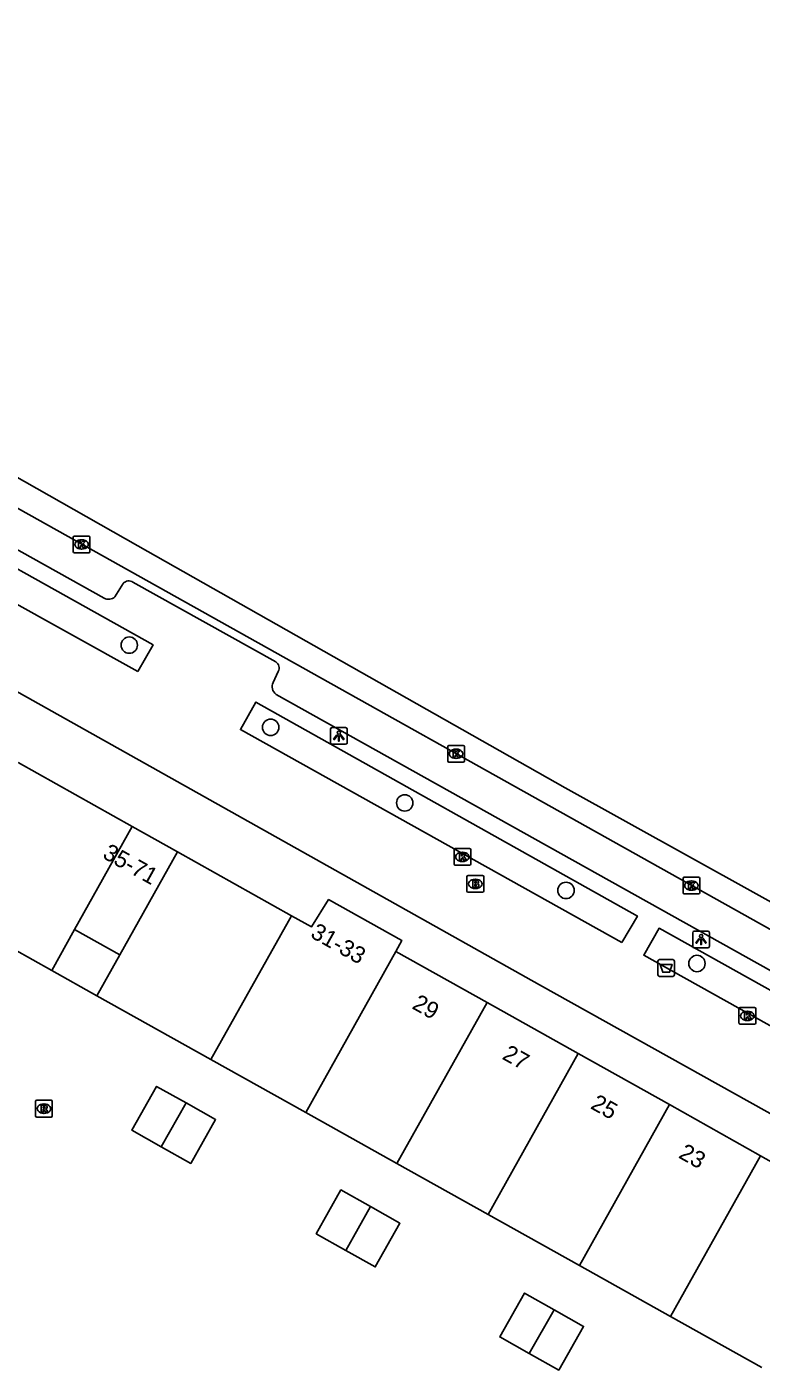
# Model space of a CAD drawing. Extents: x 163150 to 163546, y 380933 to 381635.
# Drawn here: x 163340.5 to 163384.3, y 381536.1 to 381616.3 of the extents above; entities that cross this region are included whole.
import ezdxf

# ---------------------------------------------------------------- set-up
doc = ezdxf.new("R2010")
doc.units = 0
for name, color, linetype in [('IMGEO_Afvalbak', 7, 'Continuous'), ('IMGEO_Boom', 7, 'Continuous'), ('IMGEO_Brandkraan', 7, 'Continuous'), ('IMGEO_Kolk', 7, 'Continuous'), ('IMGEO_Lichtpunt', 7, 'Continuous'), ('IMGEO_Pand', 7, 'Continuous'), ('IMGEO_Pand_nummerreeks', 7, 'Continuous'), ('IMGEO_Pand_overbouw', 7, 'Continuous'), ('IMGEO_Rijbaan_lokaal_gesloten', 7, 'Continuous'), ('IMGEO_Rijbaan_lokaal_open', 7, 'Continuous'), ('IMGEO_Rioolput', 7, 'Continuous'), ('IMGEO_Voetpad_open', 7, 'Continuous')]:
    doc.layers.add(name, color=color, linetype=linetype)

msp = doc.modelspace()

# ---------------------------------------------------------------- linework, layer by layer
at = {"layer": 'IMGEO_Afvalbak'}
for p, q in [((163378.142, 381559.696), (163378.142, 381560.496)), ((163378.142, 381560.496), (163378.142, 381559.696)), ((163378.242, 381560.596), (163379.032, 381560.596)), ((163379.032, 381560.596), (163378.242, 381560.596)), ((163379.132, 381560.496), (163379.132, 381559.696)), ((163379.132, 381559.696), (163379.132, 381560.496)), ((163379.032, 381559.596), (163378.242, 381559.596)), ((163378.242, 381559.596), (163379.032, 381559.596))]:
    msp.add_line(p, q, dxfattribs=at)
msp.add_lwpolyline([(163378.285, 381560.31), (163378.989, 381560.31), (163378.84, 381559.84), (163378.434, 381559.84), (163378.285, 381560.31)], dxfattribs=at)
for centre, start, end in [((163378.242, 381560.496), 90, 180), ((163378.242, 381560.496), 90, 180), ((163379.032, 381560.496), 0, 90), ((163379.032, 381560.496), 360, 90), ((163378.242, 381559.696), 180, 270), ((163378.242, 381559.696), 180, 270), ((163379.032, 381559.696), 270, 0), ((163379.032, 381559.696), 270, 0)]:
    msp.add_arc(centre, 0.1, start, end, dxfattribs=at)
at = {"layer": 'IMGEO_Boom'}
for centre in [(163346.62, 381579.36), (163355.054, 381574.456), (163363.05, 381569.947), (163372.665, 381564.722), (163380.472, 381560.364)]:
    msp.add_circle(centre, 0.489, dxfattribs=at)
at = {"layer": 'IMGEO_Brandkraan'}
for p, q in [((163366.757, 381564.687), (163366.757, 381565.539)), ((163366.832, 381565.613), (163367.684, 381565.613)), ((163367.245, 381565.393), (163367.27, 381565.393)), ((163367.758, 381565.539), (163367.758, 381564.687)), ((163367.684, 381564.613), (163366.832, 381564.613)), ((163367.268, 381564.833), (163367.243, 381564.833))]:
    msp.add_line(p, q, dxfattribs=at)
for points in [[(163366.757, 381564.687), (163366.757, 381565.539)], [(163366.832, 381565.613), (163367.684, 381565.613)], [(163367.105, 381565.313), (163367.105, 381564.913), (163367.318, 381564.913)], [(163367.336, 381565.313), (163367.105, 381565.313)], [(163367.758, 381565.539), (163367.758, 381564.687)], [(163367.684, 381564.613), (163366.832, 381564.613)], [(163367.284, 381565.232), (163367.23, 381565.232), (163367.23, 381565.156)], [(163367.23, 381565.156), (163367.283, 381565.156)], [(163367.292, 381565.08), (163367.23, 381565.08), (163367.23, 381564.999)], [(163367.23, 381564.999), (163367.292, 381564.999)]]:
    msp.add_lwpolyline(points, dxfattribs=at)
for centre, radius, start, end in [((163366.834, 381565.537), 0.0765, 91.55205, 178.44795), ((163366.834, 381565.537), 0.0765, 91.55205, 178.44795), ((163367.34, 381565.168), 0.145, 59.4692, 91.53667), ((163367.365, 381565.215), 0.0922, 285.51372, 58.15012), ((163367.682, 381565.537), 0.0765, 1.55205, 88.44795), ((163367.682, 381565.537), 0.0765, 1.55205, 88.44795), ((163366.834, 381564.689), 0.0765, 181.55205, 268.44795), ((163366.834, 381564.689), 0.0765, 181.55205, 268.44795), ((163367.285, 381565.194), 0.0379, 267.82845, 90.93552), ((163367.293, 381565.039), 0.0404, 269.87594, 90.50774), ((163367.324, 381565.164), 0.251, 268.66757, 293.53466), ((163367.37, 381565.023), 0.105, 301.31148, 78.98903), ((163367.682, 381564.689), 0.0765, 271.55205, 358.44795), ((163367.682, 381564.689), 0.0765, 271.55205, 358.44795)]:
    msp.add_arc(centre, radius, start, end, dxfattribs=at)
for centre, major_axis, ratio, start_param, end_param in [((163367.244, 381565.113), (-0.387, 0.002), 0.722429, 4.712389, 7.853982), ((163367.269, 381565.113), (-0.39, 0.002), 0.717154, 1.570796, 4.712389)]:
    msp.add_ellipse(centre, major_axis=major_axis, ratio=ratio, start_param=start_param, end_param=end_param, dxfattribs=at)
at = {"layer": 'IMGEO_Kolk'}
for p, q in [((163343.277, 381584.944), (163343.277, 381585.796)), ((163343.352, 381585.87), (163344.204, 381585.87)), ((163343.765, 381585.65), (163343.79, 381585.65)), ((163344.278, 381585.796), (163344.278, 381584.944)), ((163344.204, 381584.87), (163343.352, 381584.87)), ((163343.788, 381585.09), (163343.763, 381585.09)), ((163365.61, 381572.45), (163365.61, 381573.302)), ((163365.685, 381573.376), (163366.537, 381573.376)), ((163366.611, 381573.302), (163366.611, 381572.45)), ((163366.121, 381572.596), (163366.096, 381572.596)), ((163366.098, 381573.156), (163366.123, 381573.156)), ((163366.537, 381572.376), (163365.685, 381572.376)), ((163365.988, 381566.3), (163365.988, 381567.152)), ((163366.063, 381567.226), (163366.915, 381567.226)), ((163366.476, 381567.006), (163366.501, 381567.006)), ((163366.989, 381567.152), (163366.989, 381566.3)), ((163366.915, 381566.226), (163366.063, 381566.226)), ((163366.499, 381566.446), (163366.474, 381566.446)), ((163379.643, 381564.585), (163379.643, 381565.437)), ((163379.718, 381565.511), (163380.57, 381565.511)), ((163380.131, 381565.291), (163380.156, 381565.291)), ((163380.644, 381565.437), (163380.644, 381564.585)), ((163380.57, 381564.511), (163379.718, 381564.511)), ((163380.154, 381564.731), (163380.129, 381564.731)), ((163382.979, 381556.81), (163382.979, 381557.662)), ((163383.054, 381557.736), (163383.906, 381557.736)), ((163383.467, 381557.516), (163383.492, 381557.516)), ((163383.98, 381557.662), (163383.98, 381556.81)), ((163383.906, 381556.736), (163383.054, 381556.736)), ((163383.49, 381556.956), (163383.465, 381556.956))]:
    msp.add_line(p, q, dxfattribs=at)
for points in [[(163343.277, 381584.944), (163343.277, 381585.796)], [(163343.352, 381585.87), (163344.204, 381585.87)], [(163343.598, 381585.57), (163343.721, 381585.57), (163343.721, 381585.419), (163343.851, 381585.57), (163344.015, 381585.57), (163343.869, 381585.419), (163344.022, 381585.17), (163343.87, 381585.17), (163343.785, 381585.334), (163343.721, 381585.267), (163343.721, 381585.17), (163343.598, 381585.17), (163343.598, 381585.57)], [(163344.278, 381585.796), (163344.278, 381584.944)], [(163344.204, 381584.87), (163343.352, 381584.87)], [(163365.61, 381572.45), (163365.61, 381573.302)], [(163365.685, 381573.376), (163366.537, 381573.376)], [(163366.611, 381573.302), (163366.611, 381572.45)], [(163365.931, 381573.076), (163366.054, 381573.076), (163366.054, 381572.925), (163366.184, 381573.076), (163366.348, 381573.076), (163366.202, 381572.925), (163366.355, 381572.676), (163366.203, 381572.676), (163366.118, 381572.84), (163366.054, 381572.773), (163366.054, 381572.676), (163365.931, 381572.676), (163365.931, 381573.076)], [(163366.537, 381572.376), (163365.685, 381572.376)], [(163365.988, 381566.3), (163365.988, 381567.152)], [(163366.063, 381567.226), (163366.915, 381567.226)], [(163366.309, 381566.926), (163366.432, 381566.926), (163366.432, 381566.775), (163366.562, 381566.926), (163366.726, 381566.926), (163366.58, 381566.775), (163366.733, 381566.526), (163366.581, 381566.526), (163366.496, 381566.69), (163366.432, 381566.623), (163366.432, 381566.526), (163366.309, 381566.526), (163366.309, 381566.926)], [(163366.989, 381567.152), (163366.989, 381566.3)], [(163366.915, 381566.226), (163366.063, 381566.226)], [(163379.643, 381564.585), (163379.643, 381565.437)], [(163379.718, 381565.511), (163380.57, 381565.511)], [(163380.644, 381565.437), (163380.644, 381564.585)], [(163380.57, 381564.511), (163379.718, 381564.511)], [(163379.964, 381565.211), (163380.087, 381565.211), (163380.087, 381565.06), (163380.217, 381565.211), (163380.381, 381565.211), (163380.235, 381565.06), (163380.388, 381564.811), (163380.236, 381564.811), (163380.151, 381564.975), (163380.087, 381564.908), (163380.087, 381564.811), (163379.964, 381564.811), (163379.964, 381565.211)], [(163382.979, 381556.81), (163382.979, 381557.662)], [(163383.054, 381557.736), (163383.906, 381557.736)], [(163383.3, 381557.436), (163383.423, 381557.436), (163383.423, 381557.285), (163383.553, 381557.436), (163383.717, 381557.436), (163383.571, 381557.285), (163383.724, 381557.036), (163383.572, 381557.036), (163383.487, 381557.2), (163383.423, 381557.133), (163383.423, 381557.036), (163383.3, 381557.036), (163383.3, 381557.436)], [(163383.98, 381557.662), (163383.98, 381556.81)], [(163383.906, 381556.736), (163383.054, 381556.736)]]:
    msp.add_lwpolyline(points, dxfattribs=at)
for centre, start, end in [((163343.354, 381585.794), 91.55205, 178.44795), ((163343.354, 381585.794), 91.55205, 178.44795), ((163344.202, 381585.794), 1.55205, 88.44795), ((163344.202, 381585.794), 1.55205, 88.44795), ((163343.354, 381584.946), 181.55205, 268.44795), ((163343.354, 381584.946), 181.55205, 268.44795), ((163344.202, 381584.946), 271.55205, 358.44795), ((163344.202, 381584.946), 271.55205, 358.44795), ((163365.687, 381573.3), 91.55205, 178.44795), ((163365.687, 381573.3), 91.55205, 178.44795), ((163366.535, 381573.3), 1.55205, 88.44795), ((163366.535, 381573.3), 1.55205, 88.44795), ((163365.687, 381572.452), 181.55205, 268.44795), ((163365.687, 381572.452), 181.55205, 268.44795), ((163366.535, 381572.452), 271.55205, 358.44795), ((163366.535, 381572.452), 271.55205, 358.44795), ((163366.065, 381567.15), 91.55205, 178.44795), ((163366.065, 381567.15), 91.55205, 178.44795), ((163366.913, 381567.15), 1.55205, 88.44795), ((163366.913, 381567.15), 1.55205, 88.44795), ((163366.065, 381566.302), 181.55205, 268.44795), ((163366.065, 381566.302), 181.55205, 268.44795), ((163366.913, 381566.302), 271.55205, 358.44795), ((163366.913, 381566.302), 271.55205, 358.44795), ((163379.72, 381565.435), 91.55205, 178.44795), ((163379.72, 381565.435), 91.55205, 178.44795), ((163380.568, 381565.435), 1.55205, 88.44795), ((163380.568, 381565.435), 1.55205, 88.44795), ((163379.72, 381564.587), 181.55205, 268.44795), ((163379.72, 381564.587), 181.55205, 268.44795), ((163380.568, 381564.587), 271.55205, 358.44795), ((163380.568, 381564.587), 271.55205, 358.44795), ((163383.056, 381557.66), 91.55205, 178.44795), ((163383.056, 381557.66), 91.55205, 178.44795), ((163383.904, 381557.66), 1.55205, 88.44795), ((163383.904, 381557.66), 1.55205, 88.44795), ((163383.056, 381556.812), 181.55205, 268.44795), ((163383.056, 381556.812), 181.55205, 268.44795), ((163383.904, 381556.812), 271.55205, 358.44795), ((163383.904, 381556.812), 271.55205, 358.44795)]:
    msp.add_arc(centre, 0.0765, start, end, dxfattribs=at)
for centre, major_axis, ratio, start_param, end_param in [((163343.764, 381585.37), (-0.387, 0.002), 0.722429, 4.712389, 7.853982), ((163343.789, 381585.37), (-0.39, 0.002), 0.717154, 1.570796, 4.712389), ((163366.097, 381572.876), (-0.387, 0.002), 0.722429, 4.712389, 7.853982), ((163366.122, 381572.876), (-0.39, 0.002), 0.717154, 1.570796, 4.712389), ((163366.475, 381566.726), (-0.387, 0.002), 0.722429, 4.712389, 7.853982), ((163366.5, 381566.726), (-0.39, 0.002), 0.717154, 1.570796, 4.712389), ((163380.13, 381565.011), (-0.387, 0.002), 0.722429, 4.712389, 7.853982), ((163380.155, 381565.011), (-0.39, 0.002), 0.717154, 1.570796, 4.712389), ((163383.466, 381557.236), (-0.387, 0.002), 0.722429, 4.712389, 7.853982), ((163383.491, 381557.236), (-0.39, 0.002), 0.717154, 1.570796, 4.712389)]:
    msp.add_ellipse(centre, major_axis=major_axis, ratio=ratio, start_param=start_param, end_param=end_param, dxfattribs=at)
at = {"layer": 'IMGEO_Lichtpunt'}
for p, q in [((163358.621, 381574.345), (163358.621, 381573.538)), ((163358.621, 381574.345), (163358.621, 381573.538)), ((163359.523, 381574.44), (163358.715, 381574.44)), ((163359.523, 381574.44), (163358.715, 381574.44)), ((163359.617, 381573.538), (163359.617, 381574.345)), ((163359.617, 381573.538), (163359.617, 381574.345)), ((163358.715, 381573.444), (163359.523, 381573.444)), ((163358.715, 381573.444), (163359.523, 381573.444)), ((163380.221, 381562.2), (163380.221, 381561.393)), ((163380.221, 381562.2), (163380.221, 381561.393)), ((163381.123, 381562.295), (163380.315, 381562.295)), ((163381.123, 381562.295), (163380.315, 381562.295)), ((163381.217, 381561.393), (163381.217, 381562.2)), ((163381.217, 381561.393), (163381.217, 381562.2)), ((163380.315, 381561.299), (163381.123, 381561.299)), ((163380.315, 381561.299), (163381.123, 381561.299))]:
    msp.add_line(p, q, dxfattribs=at)
for points in [[(163358.995, 381574.009), (163359.034, 381573.981), (163358.846, 381573.719), (163358.808, 381573.746), (163358.995, 381574.009)], [(163359.097, 381573.961), (163359.144, 381573.961), (163359.144, 381573.639), (163359.097, 381573.639), (163359.097, 381573.961)], [(163359.207, 381573.981), (163359.245, 381574.008), (163359.432, 381573.746), (163359.393, 381573.718), (163359.207, 381573.981)], [(163380.595, 381561.864), (163380.634, 381561.836), (163380.446, 381561.574), (163380.408, 381561.601), (163380.595, 381561.864)], [(163380.697, 381561.816), (163380.744, 381561.816), (163380.744, 381561.494), (163380.697, 381561.494), (163380.697, 381561.816)], [(163380.807, 381561.836), (163380.845, 381561.863), (163381.032, 381561.601), (163380.993, 381561.573), (163380.807, 381561.836)]]:
    msp.add_lwpolyline(points, dxfattribs=at)
for centre in [(163359.12, 381574.143), (163380.72, 381561.998)]:
    msp.add_circle(centre, 0.0994, dxfattribs=at)
for centre, start, end in [((163358.715, 381574.345), 90, 180), ((163358.715, 381574.345), 90, 180), ((163359.523, 381574.345), 0, 90), ((163359.523, 381574.345), 0, 90), ((163358.715, 381573.538), 180, 270), ((163358.715, 381573.538), 180, 270), ((163359.523, 381573.538), 270, 0), ((163359.523, 381573.538), 270, 360), ((163380.315, 381562.2), 90, 180), ((163380.315, 381562.2), 90, 180), ((163381.123, 381562.2), 0, 90), ((163381.123, 381562.2), 0, 90), ((163380.315, 381561.393), 180, 270), ((163380.315, 381561.393), 180, 270), ((163381.123, 381561.393), 270, 0), ((163381.123, 381561.393), 270, 360)]:
    msp.add_arc(centre, 0.0946, start, end, dxfattribs=at)
at = {"layer": 'IMGEO_Pand'}
for points in [[(163340.001, 381572.35), (163346.804, 381568.535)], [(163346.804, 381568.535), (163343.364, 381562.394), (163341.996, 381559.951)], [(163344.686, 381558.434), (163346.054, 381560.877), (163349.497, 381567.024)], [(163349.497, 381567.024), (163356.3, 381563.209)], [(163341.996, 381559.951), (163335.192, 381563.765)], [(163356.3, 381563.209), (163357.48, 381562.547), (163358.512, 381564.182), (163362.881, 381561.73), (163362.519, 381561.082)], [(163356.3, 381563.209), (163351.494, 381554.627)], [(163362.519, 381561.082), (163357.147, 381551.465)], [(163367.958, 381558.033), (163362.519, 381561.082)], [(163351.494, 381554.627), (163344.686, 381558.434)], [(163362.584, 381548.424), (163367.958, 381558.033)], [(163373.393, 381554.987), (163367.958, 381558.033)], [(163368.022, 381545.383), (163373.393, 381554.987)], [(163378.828, 381551.941), (163373.393, 381554.987)], [(163357.147, 381551.465), (163351.494, 381554.627)], [(163348.532, 381549.428), (163346.773, 381550.421), (163348.248, 381553.033), (163350.007, 381552.04)], [(163350.007, 381552.04), (163351.766, 381551.047), (163350.291, 381548.435), (163348.532, 381549.428)], [(163348.532, 381549.428), (163350.007, 381552.04)], [(163373.46, 381542.342), (163378.828, 381551.941)], [(163384.263, 381548.895), (163378.828, 381551.941)], [(163362.584, 381548.424), (163357.147, 381551.465)], [(163368.022, 381545.383), (163362.584, 381548.424)], [(163378.897, 381539.301), (163384.263, 381548.895)], [(163389.698, 381545.85), (163384.263, 381548.895)], [(163359.526, 381543.247), (163357.767, 381544.24), (163359.242, 381546.853), (163361.001, 381545.86)], [(163361.001, 381545.86), (163362.76, 381544.867), (163361.285, 381542.254), (163359.526, 381543.247)], [(163359.526, 381543.247), (163361.001, 381545.86)], [(163373.46, 381542.342), (163368.022, 381545.383)], [(163378.897, 381539.301), (163373.46, 381542.342)], [(163370.477, 381537.093), (163368.718, 381538.086), (163370.193, 381540.698), (163371.952, 381539.705)], [(163371.952, 381539.705), (163373.711, 381538.712), (163372.236, 381536.1), (163370.477, 381537.093)], [(163370.477, 381537.093), (163371.952, 381539.705)], [(163384.335, 381536.26), (163378.897, 381539.301)]]:
    msp.add_lwpolyline(points, dxfattribs=at)
at = {"layer": 'IMGEO_Pand_overbouw'}
msp.add_lwpolyline([(163349.497, 381567.024), (163346.804, 381568.535), (163343.364, 381562.394), (163346.054, 381560.877)], close=True, dxfattribs=at)
at = {"layer": 'IMGEO_Rijbaan_lokaal_gesloten'}
for points in [[(163290.777, 381616.251), (163298.472, 381612.215), (163300.448, 381611.324), (163301.975, 381610.635), (163331.989, 381593.869), (163347.135, 381585.287), (163372.615, 381570.85), (163406.236, 381552.161), (163409.048, 381550.525)], [(163408.327, 381549.251), (163320.444, 381598.455), (163315.949, 381600.944), (163301.837, 381608.855)]]:
    msp.add_lwpolyline(points, dxfattribs=at)
at = {"layer": 'IMGEO_Rijbaan_lokaal_open'}
for points in [[(163349.497, 381567.024), (163346.804, 381568.535)], [(163344.686, 381558.434), (163341.996, 381559.951)]]:
    msp.add_lwpolyline(points, dxfattribs=at)
at = {"layer": 'IMGEO_Rioolput'}
for p, q in [((163341.032, 381551.275), (163341.032, 381552.127)), ((163341.107, 381552.201), (163341.959, 381552.201)), ((163341.52, 381551.981), (163341.545, 381551.981)), ((163342.033, 381552.127), (163342.033, 381551.275)), ((163341.959, 381551.201), (163341.107, 381551.201)), ((163341.543, 381551.421), (163341.518, 381551.421))]:
    msp.add_line(p, q, dxfattribs=at)
for points in [[(163341.032, 381551.275), (163341.032, 381552.127)], [(163341.107, 381552.201), (163341.959, 381552.201)], [(163341.621, 381551.899), (163341.369, 381551.901), (163341.369, 381551.501)], [(163341.369, 381551.501), (163341.493, 381551.501), (163341.493, 381551.663), (163341.504, 381551.663)], [(163341.547, 381551.82), (163341.493, 381551.82), (163341.493, 381551.739)], [(163341.493, 381551.739), (163341.545, 381551.739)], [(163341.551, 381551.634), (163341.622, 381551.501), (163341.762, 381551.501), (163341.697, 381551.627)], [(163342.033, 381552.127), (163342.033, 381551.275)], [(163341.959, 381551.201), (163341.107, 381551.201)]]:
    msp.add_lwpolyline(points, dxfattribs=at)
for centre, radius, start, end in [((163341.109, 381552.125), 0.0765, 91.55205, 178.44795), ((163341.109, 381552.125), 0.0765, 91.55205, 178.44795), ((163341.503, 381551.61), 0.0533, 26.02933, 88.69889), ((163341.529, 381551.928), 0.19, 274.7715, 282.96867), ((163341.553, 381551.724), 0.0964, 77.00612, 93.18647), ((163341.567, 381551.781), 0.0378, 276.66336, 79.67722), ((163341.62, 381551.789), 0.109, 350.36119, 89.41601), ((163341.618, 381551.789), 0.112, 277.58423, 350.98172), ((163341.602, 381551.574), 0.108, 29.51342, 73.79051), ((163341.957, 381552.125), 0.0765, 1.55205, 88.44795), ((163341.957, 381552.125), 0.0765, 1.55205, 88.44795), ((163341.109, 381551.277), 0.0765, 181.55205, 268.44795), ((163341.109, 381551.277), 0.0765, 181.55205, 268.44795), ((163341.957, 381551.277), 0.0765, 271.55205, 358.44795), ((163341.957, 381551.277), 0.0765, 271.55205, 358.44795)]:
    msp.add_arc(centre, radius, start, end, dxfattribs=at)
for centre, major_axis, ratio, start_param, end_param in [((163341.519, 381551.701), (-0.387, 0.002), 0.722429, 4.712389, 7.853982), ((163341.544, 381551.701), (-0.39, 0.002), 0.717154, 1.570796, 4.712389)]:
    msp.add_ellipse(centre, major_axis=major_axis, ratio=ratio, start_param=start_param, end_param=end_param, dxfattribs=at)
at = {"layer": 'IMGEO_Voetpad_open'}
for points in [[(163300.696, 381607.074), (163319.209, 381596.651), (163345.119, 381582.16)], [(163297.645, 381600.322), (163371.092, 381559.098), (163405.961, 381539.624)], [(163347.134, 381577.794), (163331.181, 381586.666), (163332.107, 381588.298), (163348.039, 381579.373), (163347.134, 381577.794)], [(163345.766, 381582.235), (163346.263, 381583.047)], [(163346.84, 381583.123), (163355.355, 381578.363)], [(163355.501, 381577.782), (163355.205, 381577.135)], [(163375.988, 381561.616), (163353.248, 381574.323), (163354.178, 381575.959), (163376.924, 381563.197), (163375.988, 381561.616)], [(163355.375, 381576.423), (163406.311, 381547.954)], [(163390.451, 381553.528), (163377.301, 381560.854), (163378.217, 381562.469), (163391.323, 381555.15), (163390.451, 381553.528)]]:
    msp.add_lwpolyline(points, dxfattribs=at)
for centre, radius, start, end in [((163346.595, 381582.753), 0.444, 56.53348, 138.47365), ((163345.388, 381582.667), 0.574, 242.06234, 311.16205), ((163355.117, 381577.994), 0.439, 331.09533, 57.11634), ((163355.693, 381576.875), 0.553, 151.972, 234.88551)]:
    msp.add_arc(centre, radius, start, end, dxfattribs=at)

# ---------------------------------------------------------------- texts
at = {"layer": 'IMGEO_Pand_nummerreeks'}
for s, rotation, p in [('35-71', 330.71613, (163344.97, 381566.696)), ('31-33', 330.69894, (163357.364, 381561.96)), ('29', 330.73332, (163363.426, 381557.708)), ('27', 330.73332, (163368.801, 381554.696)), ('25', 330.73332, (163374.07, 381551.743)), ('23', 330.73332, (163379.318, 381548.801))]:
    msp.add_text(s, height=1, rotation=rotation, dxfattribs=at).set_placement(p)

doc.saveas('drawing.dxf')
